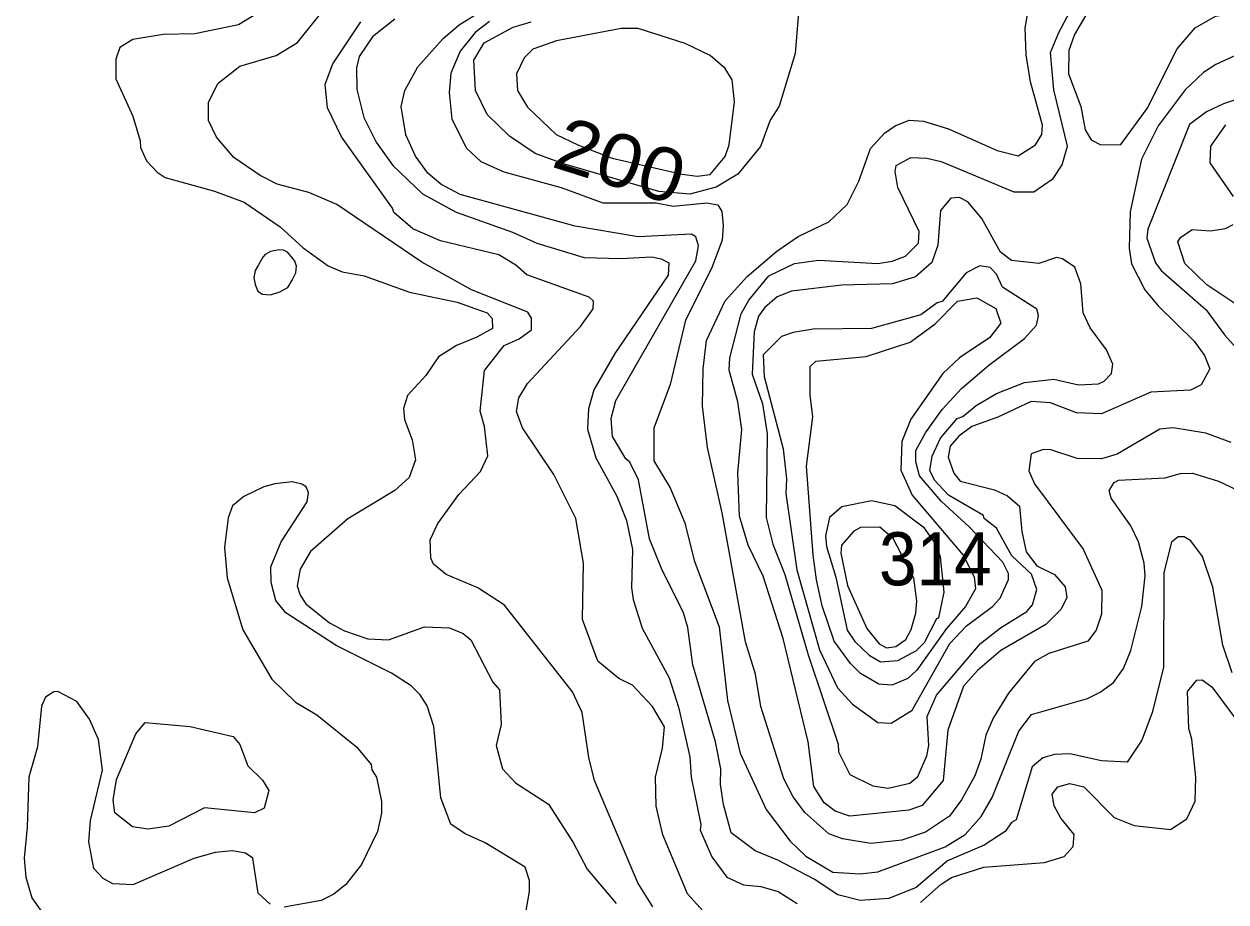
# Model space of a CAD drawing. Extents: x 673.6 to 698.9, y 7012 to 7040.1.
# Drawn here: x 692.638 to 694.448, y 7031.328 to 7032.651 of the extents above; entities that cross this region are included whole.
import ezdxf
from ezdxf.enums import TextEntityAlignment as Align

# ---------------------------------------------------------------- set-up
doc = ezdxf.new("R2010")
doc.units = 0
doc.header["$LTSCALE"] = 0.032
doc.layers.add('1', color=7, linetype='Continuous', lineweight=25)
doc.layers.add('2', color=7, linetype='Continuous', lineweight=13)
doc.layers.add('21', color=7, linetype='Continuous')
doc.layers.add('61', color=7, linetype='Continuous')

msp = doc.modelspace()

# ---------------------------------------------------------------- linework, layer by layer
at = {"layer": '1'}
for points in [[(694.4926, 7032.6174), (694.4324, 7032.5896), (694.4138, 7032.5775), (694.386, 7032.5514), (694.3457, 7032.4973), (694.3203, 7032.4472), (694.3036, 7032.3676), (694.302, 7032.313), (694.3053, 7032.2895), (694.3253, 7032.2501), (694.3455, 7032.2259), (694.4, 7032.173), (694.4152, 7032.1514), (694.4234, 7032.1313), (694.4105, 7032.107), (694.3945, 7032.0993), (694.3347, 7032.096), (694.2601, 7032.0632), (694.2224, 7032.0648), (694.1833, 7032.0802), (694.1546, 7032.0819), (694.1044, 7032.0583), (694.0649, 7032.0444), (694.0454, 7032.0299), (694.0325, 7032.0145), (694.0294, 7031.9982), (694.038, 7031.9743), (694.0477, 7031.9622), (694.099, 7031.9488), (694.1188, 7031.9398), (694.1366, 7031.9243), (694.1401, 7031.8864), (694.147, 7031.8557), (694.1631, 7031.8343), (694.1893, 7031.8216), (694.2057, 7031.8026), (694.2081, 7031.7867), (694.1995, 7031.7693), (694.1762, 7031.7459), (694.1086, 7031.707), (694.0734, 7031.6767), (694.0525, 7031.6532), (694.0291, 7031.5869), (694.0219, 7031.5112), (693.9902, 7031.4735), (693.9704, 7031.4665), (693.8814, 7031.4575), (693.8595, 7031.4647), (693.8428, 7031.4772), (693.827, 7031.5023), (693.8188, 7031.5692), (693.7809, 7031.725), (693.7508, 7031.8188), (693.7283, 7031.8654), (693.7154, 7031.9091), (693.7129, 7031.9744), (693.7185, 7032.0397), (693.7129, 7032.0816), (693.6997, 7032.1292), (693.7006, 7032.1477), (693.7179, 7032.2139), (693.7291, 7032.2345), (693.7594, 7032.2715), (693.7978, 7032.2898), (693.834, 7032.2948), (693.9236, 7032.29), (693.9449, 7032.2934), (693.9654, 7032.3009), (693.9845, 7032.3203), (693.9856, 7032.338), (693.9534, 7032.4045), (693.9495, 7032.4283), (693.9509, 7032.4373), (693.973, 7032.4496), (693.9971, 7032.4485), (694.0189, 7032.4434), (694.1283, 7032.3977), (694.1586, 7032.3981), (694.1875, 7032.4179), (694.2009, 7032.4387), (694.209, 7032.4666), (694.1887, 7032.5517), (694.1837, 7032.6079), (694.1962, 7032.6379), (694.2298, 7032.7016)], [(693.6748, 7031.2989), (693.6371, 7031.3403), (693.5996, 7031.4292), (693.5895, 7031.4726), (693.5887, 7031.5162), (693.5995, 7031.5597), (693.6024, 7031.5921), (693.5844, 7031.6226), (693.5542, 7031.6546), (693.5333, 7031.6648), (693.5018, 7031.6909), (693.4787, 7031.7534), (693.4802, 7031.8387), (693.4688, 7031.9058), (693.4356, 7031.9723), (693.3883, 7032.0426), (693.3793, 7032.0672), (693.3828, 7032.0874), (693.3959, 7032.1091), (693.4756, 7032.1949), (693.4947, 7032.2214), (693.4955, 7032.2333), (693.4889, 7032.2391), (693.3951, 7032.2726), (693.3783, 7032.2874), (693.3529, 7032.303), (693.265, 7032.3242), (693.2235, 7032.3419), (693.1948, 7032.3666), (693.1929, 7032.3735), (693.116, 7032.4806), (693.0948, 7032.5245), (693.0916, 7032.5602), (693.1027, 7032.5907), (693.1452, 7032.654)]]:
    msp.add_lwpolyline(points, dxfattribs=at)
for points in [[(693.4392, 7032.4842), (693.4726, 7032.4684), (693.5236, 7032.4488), (693.6291, 7032.4246), (693.6516, 7032.4215), (693.6713, 7032.4238), (693.6934, 7032.4509), (693.6995, 7032.4687), (693.7079, 7032.5335), (693.7044, 7032.5664), (693.6936, 7032.5836), (693.6709, 7032.603), (693.6336, 7032.6212), (693.5626, 7032.6438), (693.537, 7032.644), (693.4397, 7032.6251), (693.4042, 7032.6129), (693.391, 7032.5999), (693.3794, 7032.5754), (693.3809, 7032.5504), (693.396, 7032.5254)], [(693.8686, 7031.8655), (693.8677, 7031.8536), (693.8779, 7031.8046), (693.907, 7031.7399), (693.9255, 7031.7169), (693.9364, 7031.7107), (693.9508, 7031.713), (693.9659, 7031.7236), (693.9738, 7031.7386), (693.9807, 7031.7631), (693.9823, 7031.7816), (693.9775, 7031.8161), (693.9466, 7031.8757), (693.9267, 7031.8927), (693.8975, 7031.8923), (693.8873, 7031.8866)]]:
    msp.add_lwpolyline(points, close=True, dxfattribs=at)
at = {"layer": '2'}
for points in [[(694.4514, 7032.9617), (694.3332, 7032.8355), (694.3121, 7032.8063), (694.2745, 7032.7286), (694.2194, 7032.6349), (694.2112, 7032.6108), (694.2108, 7032.5754), (694.2293, 7032.5262), (694.2355, 7032.4913), (694.2447, 7032.4763), (694.2595, 7032.4689), (694.2894, 7032.469), (694.3291, 7032.5233), (694.374, 7032.6135), (694.4013, 7032.6448), (694.432, 7032.6626), (694.4815, 7032.6707)], [(692.9159, 7032.5053), (692.9159, 7032.5328), (692.9305, 7032.5618), (692.9629, 7032.5874), (693.0178, 7032.6032), (693.0499, 7032.623), (693.1091, 7032.697)], [(693.8049, 7032.6802), (693.7991, 7032.6064), (693.7749, 7032.5268), (693.7612, 7032.5057), (693.747, 7032.466), (693.7128, 7032.4247), (693.6803, 7032.4051), (693.6405, 7032.3943), (693.5939, 7032.3984), (693.45, 7032.4402), (693.4074, 7032.4558), (693.3688, 7032.4819), (693.3355, 7032.5145), (693.3179, 7032.5507), (693.3152, 7032.5964), (693.331, 7032.6221), (693.3746, 7032.6459), (693.4013, 7032.6541)], [(693.0045, 7032.6762), (692.9608, 7032.6494), (692.895, 7032.6359), (692.8476, 7032.635), (692.802, 7032.6275), (692.7822, 7032.6155), (692.776, 7032.5977), (692.7761, 7032.5683), (692.8017, 7032.512), (692.813, 7032.4748), (692.8132, 7032.4646), (692.8225, 7032.4446), (692.8383, 7032.4273), (692.8507, 7032.4195), (692.9246, 7032.399), (692.9696, 7032.3821), (693.0235, 7032.345), (693.0581, 7032.3135)], [(694.457, 7031.6734), (694.4427, 7031.7148), (694.4278, 7031.8023), (694.4121, 7031.8486), (694.395, 7031.8722), (694.3846, 7031.8782), (694.3755, 7031.8782), (694.3659, 7031.8701), (694.3539, 7031.8244), (694.3538, 7031.6814), (694.3367, 7031.6133), (694.3212, 7031.5716), (694.299, 7031.5389), (694.2603, 7031.5405), (694.2128, 7031.5511), (694.1894, 7031.5503), (694.1721, 7031.5452), (694.156, 7031.5315), (694.1319, 7031.452), (694.125, 7031.4479), (694.1152, 7031.4342), (694.0837, 7031.4137), (694.0284, 7031.3901), (693.9812, 7031.3497), (693.94, 7031.3334), (693.8969, 7031.3302), (693.8632, 7031.3389), (693.8275, 7031.3623), (693.7728, 7031.3909), (693.7388, 7031.405), (693.7029, 7031.4323), (693.6912, 7031.4751), (693.6866, 7031.5052), (693.6872, 7031.5288), (693.6791, 7031.5692), (693.6452, 7031.6851), (693.6372, 7031.7418), (693.631, 7031.7636), (693.598, 7031.8302), (693.5798, 7031.875), (693.5631, 7031.9639), (693.55, 7031.9906), (693.5439, 7031.9956), (693.5239, 7032.0295), (693.5222, 7032.0565), (693.529, 7032.0836), (693.6494, 7032.2937), (693.6536, 7032.3167), (693.6496, 7032.33), (693.643, 7032.3341), (693.5624, 7032.3303), (693.4676, 7032.3459), (693.2945, 7032.394), (693.2653, 7032.4094), (693.2461, 7032.4261), (693.2274, 7032.4515), (693.213, 7032.4838), (693.2059, 7032.5263), (693.2115, 7032.5504), (693.231, 7032.586), (693.2693, 7032.6287), (693.2932, 7032.6493), (693.3381, 7032.6777)], [(694.4554, 7032.0204), (694.4175, 7032.0344), (694.3683, 7032.0425), (694.3481, 7032.0401), (694.2838, 7032.0027), (694.2605, 7031.9958), (694.2235, 7031.9963), (694.184, 7032.009), (694.1729, 7032.0096), (694.1544, 7032.0031), (694.1509, 7031.9777), (694.1594, 7031.958), (694.2326, 7031.8595), (694.2609, 7031.7977), (694.2603, 7031.7618), (694.2522, 7031.7375), (694.2397, 7031.7209), (694.1809, 7031.7022), (694.1592, 7031.6903), (694.1202, 7031.6428), (694.0972, 7031.605), (694.0861, 7031.5794), (694.0786, 7031.5433), (694.0694, 7031.5183), (694.0495, 7031.4818), (694.0313, 7031.4572), (693.9952, 7031.4335), (693.9597, 7031.4214), (693.9128, 7031.4163), (693.8703, 7031.4234), (693.8499, 7031.4308), (693.8137, 7031.4627), (693.796, 7031.4867), (693.7819, 7031.5134), (693.7471, 7031.6226), (693.7391, 7031.6711), (693.7244, 7031.7201), (693.6889, 7031.9143), (693.6669, 7032.0127), (693.6595, 7032.0751), (693.6606, 7032.1311), (693.6654, 7032.174), (693.6936, 7032.2339), (693.7268, 7032.2701), (693.7714, 7032.3084), (693.8038, 7032.3307), (693.8498, 7032.3528), (693.8775, 7032.379), (693.8951, 7032.4137), (693.9124, 7032.463), (693.9336, 7032.4861), (693.9498, 7032.4971), (693.9708, 7032.5059), (693.9922, 7032.5044), (694.0297, 7032.493), (694.1033, 7032.4603), (694.1349, 7032.452), (694.1609, 7032.4686), (694.1704, 7032.4844), (694.1713, 7032.4983), (694.1534, 7032.5636), (694.1466, 7032.6042), (694.1451, 7032.6448), (694.1486, 7032.6645)], [(693.1963, 7032.6578), (693.1628, 7032.6314), (693.1427, 7032.6016), (693.1385, 7032.5849), (693.1389, 7032.5519), (693.1497, 7032.51), (693.1684, 7032.4725), (693.1932, 7032.4374), (693.2377, 7032.3947), (693.2887, 7032.3671), (693.3736, 7032.337), (693.4099, 7032.3207), (693.4815, 7032.2989), (693.5365, 7032.2973), (693.5834, 7032.2997), (693.5972, 7032.2971), (693.6087, 7032.2908), (693.6076, 7032.2721), (693.5275, 7032.1545), (693.4958, 7032.0998), (693.4878, 7032.0712), (693.4862, 7032.0402), (693.4988, 7031.9972), (693.5303, 7031.9393), (693.5451, 7031.9028), (693.5542, 7031.8592), (693.5526, 7031.8015), (693.5549, 7031.7836), (693.5689, 7031.7406), (693.6094, 7031.6659), (693.6236, 7031.6218), (693.6404, 7031.5465), (693.6422, 7031.5163), (693.6568, 7031.445), (693.6562, 7031.4365), (693.6736, 7031.3963), (693.6959, 7031.3653), (693.7214, 7031.3539), (693.7473, 7031.3514), (693.7736, 7031.344), (693.8019, 7031.3258)], [(693.3387, 7032.6543), (693.3173, 7032.6381), (693.2944, 7032.61)], [(693.2944, 7032.61), (693.2806, 7032.5764), (693.2782, 7032.5476), (693.282, 7032.5072), (693.3042, 7032.4635), (693.326, 7032.4434)], [(694.507, 7032.5516), (694.4439, 7032.5305), (694.4183, 7032.5185), (694.3926, 7032.4993), (694.3299, 7032.3414), (694.3285, 7032.3283), (694.3415, 7032.2908), (694.3503, 7032.2795), (694.4177, 7032.2203), (694.4452, 7032.1824), (694.472, 7032.1529)], [(693.0669, 7032.3967), (693.0189, 7032.4092), (692.9935, 7032.4225), (692.9541, 7032.4495), (692.9276, 7032.4802), (692.9159, 7032.5053)], [(694.4589, 7032.391), (694.4238, 7032.4414), (694.4247, 7032.4668), (694.4477, 7032.4989)], [(693.326, 7032.4434), (693.3603, 7032.4279), (693.4467, 7032.4046), (693.5094, 7032.3811), (693.5895, 7032.3811), (693.6155, 7032.3763), (693.6661, 7032.3811), (693.6826, 7032.3781), (693.6884, 7032.3684), (693.6905, 7032.347), (693.6889, 7032.3252), (693.6733, 7032.2822), (693.6337, 7032.2045), (693.6107, 7032.1076), (693.5861, 7032.0418), (693.5863, 7031.9927), (693.6109, 7031.9521), (693.6327, 7031.899), (693.6471, 7031.8424), (693.6847, 7031.7426), (693.6973, 7031.6314), (693.7163, 7031.5525), (693.7554, 7031.4675), (693.7917, 7031.4196), (693.815, 7031.3973), (693.8555, 7031.373), (693.8967, 7031.3707), (693.9236, 7031.3734), (694.0248, 7031.4113), (694.0549, 7031.4298), (694.0791, 7031.4569), (694.0957, 7031.4855), (694.1359, 7031.5853), (694.1551, 7031.6104), (694.2394, 7031.6344), (694.2585, 7031.644), (694.2781, 7031.6589), (694.2933, 7031.68), (694.3046, 7031.7068), (694.321, 7031.7734), (694.3259, 7031.8196), (694.3243, 7031.8384), (694.3159, 7031.8704), (694.3042, 7031.8948), (694.2747, 7031.9365), (694.2718, 7031.9477), (694.2791, 7031.9602), (694.286, 7031.9636), (694.3559, 7031.967), (694.3785, 7031.9735), (694.3973, 7031.9743), (694.4363, 7031.9619), (694.4925, 7031.9355)], [(693.5849, 7031.3209), (693.5619, 7031.3569), (693.497, 7031.511), (693.4885, 7031.5459), (693.4782, 7031.6137), (693.464, 7031.6445), (693.3613, 7031.7752), (693.3213, 7031.8011), (693.2734, 7031.8214), (693.2546, 7031.837), (693.2503, 7031.8462), (693.2494, 7031.8734), (693.261, 7031.8982), (693.2927, 7031.942), (693.3254, 7031.9765), (693.3363, 7032.0001), (693.3314, 7032.0446), (693.325, 7032.0673), (693.3312, 7032.1288), (693.3609, 7032.1663), (693.3836, 7032.1766), (693.4022, 7032.1902), (693.4021, 7032.2076), (693.3964, 7032.2166), (693.3117, 7032.2504), (693.2369, 7032.2917), (693.1092, 7032.3788), (693.0669, 7032.3967)], [(694.5275, 7032.1857), (694.4188, 7032.2578), (694.3859, 7032.2899), (694.3753, 7032.3223), (694.3794, 7032.3293), (694.3969, 7032.341), (694.4239, 7032.3393), (694.447, 7032.3425), (694.4586, 7032.3489)], [(693.0581, 7032.3135), (693.096, 7032.2865), (693.1169, 7032.2774), (693.1501, 7032.2712), (693.2182, 7032.2467), (693.2901, 7032.2316)], [(693.2901, 7032.2316), (693.3184, 7032.2217), (693.3353, 7032.2154), (693.3426, 7032.207), (693.3434, 7032.192), (693.3196, 7032.1787), (693.2892, 7032.1662), (693.262, 7032.1494), (693.2431, 7032.1211), (693.2156, 7032.0913), (693.2092, 7032.0717), (693.2106, 7032.0551), (693.2222, 7032.0242), (693.2272, 7031.9939), (693.2181, 7031.9673), (693.1965, 7031.9477), (693.1255, 7031.9051), (693.0695, 7031.8559), (693.0539, 7031.8292), (693.049, 7031.8041), (693.0539, 7031.7904), (693.0624, 7031.7771), (693.0978, 7031.7485), (693.1206, 7031.7364), (693.1554, 7031.7246), (693.1868, 7031.7231), (693.2411, 7031.7426), (693.2786, 7031.741), (693.2992, 7031.7323), (693.3107, 7031.7229), (693.3439, 7031.659), (693.3537, 7031.6475), (693.3562, 7031.5955), (693.3487, 7031.5638), (693.3585, 7031.5288), (693.3781, 7031.5075), (693.4276, 7031.4755), (693.4647, 7031.4179), (693.4858, 7031.3776), (693.5295, 7031.326)], [(693.3916, 7031.3005), (693.3989, 7031.3437), (693.3989, 7031.3605), (693.3926, 7031.3805), (693.3323, 7031.4171), (693.302, 7031.4308), (693.2804, 7031.4454), (693.2656, 7031.4851), (693.2551, 7031.5922), (693.2452, 7031.6234), (693.2345, 7031.6399), (693.2209, 7031.6536), (693.1915, 7031.6729), (693.108, 7031.7147), (693.032, 7031.7636), (693.0169, 7031.7821), (693.0103, 7031.8092), (693.0095, 7031.833), (693.0252, 7031.8704), (693.0642, 7031.9309), (693.0663, 7031.9448), (693.0626, 7031.9537), (693.0565, 7031.9577), (693.0415, 7031.9609), (693.0157, 7031.958), (692.9992, 7031.9537), (692.9691, 7031.9387), (692.9518, 7031.9246), (692.9452, 7031.907), (692.9396, 7031.8622), (692.9436, 7031.8165), (692.9676, 7031.7382), (693.0113, 7031.6636), (693.0465, 7031.6291), (693.0787, 7031.6101), (693.1386, 7031.5616), (693.1605, 7031.5354), (693.1616, 7031.5274), (693.1686, 7031.5161), (693.1762, 7031.4796), (693.1762, 7031.4621), (693.17, 7031.4342), (693.1462, 7031.3844), (693.1223, 7031.3542), (693.1044, 7031.3398), (693.0855, 7031.3301), (693.0295, 7031.3203)], [(694.3917, 7031.5893), (694.3899, 7031.6453), (694.4036, 7031.6622), (694.4118, 7031.6628), (694.4265, 7031.6524), (694.5064, 7031.5448)], [(693.0087, 7031.325), (692.9904, 7031.3416), (692.9827, 7031.3943), (692.9714, 7031.4014), (692.9519, 7031.4049), (692.926, 7031.4025), (692.8935, 7031.3936), (692.802, 7031.3539), (692.7719, 7031.3554), (692.7571, 7031.3634), (692.7432, 7031.3786), (692.7358, 7031.4188), (692.7382, 7031.4509), (692.7563, 7031.5265), (692.7501, 7031.5727), (692.7368, 7031.6034), (692.7175, 7031.63), (692.6891, 7031.6454), (692.6827, 7031.6448), (692.6701, 7031.6365), (692.6642, 7031.6231), (692.6584, 7031.5618), (692.6453, 7031.5163), (692.6429, 7031.441), (692.638, 7031.3942)], [(694.3639, 7031.4373), (694.3885, 7031.4535), (694.4013, 7031.4799), (694.4022, 7031.5159), (694.3964, 7031.5732), (694.3917, 7031.5893)], [(693.9875, 7031.3271), (694.0187, 7031.3551), (694.0344, 7031.3651), (694.0831, 7031.3807), (694.1746, 7031.3877), (694.2039, 7031.3964), (694.2174, 7031.4119), (694.2189, 7031.4295), (694.1991, 7031.4544), (694.1892, 7031.4727), (694.1862, 7031.4904), (694.1947, 7031.5015), (694.2125, 7031.5067), (694.2338, 7031.5018), (694.2795, 7031.4552), (694.3095, 7031.4434), (694.3639, 7031.4373)], [(692.638, 7031.3942), (692.6405, 7031.3655), (692.6495, 7031.3343), (692.6686, 7031.3073), (692.6885, 7031.2912), (692.739, 7031.2666)]]:
    msp.add_lwpolyline(points, dxfattribs=at)
for points in [[(693.7833, 7031.8214), (693.8185, 7031.7006), (693.864, 7031.5659), (693.8643, 7031.5541), (693.8812, 7031.5202), (693.9159, 7031.5029), (693.9393, 7031.4994), (693.9716, 7031.5069), (693.9835, 7031.5171), (693.9975, 7031.5484), (694.0005, 7031.5638), (693.998, 7031.6074), (694.0118, 7031.6396), (694.0783, 7031.7177), (694.1083, 7031.7413), (694.1478, 7031.7659), (694.1562, 7031.7756), (694.163, 7031.799), (694.1548, 7031.8219), (694.1255, 7031.8494), (694.1023, 7031.8913), (694.0838, 7031.906), (694.0824, 7031.9101), (694.0301, 7031.9408), (694.0089, 7031.9633), (694.0019, 7031.9782), (694.0052, 7031.9995), (694.018, 7032.0267), (694.0429, 7032.0562), (694.0516, 7032.0593), (694.0716, 7032.076), (694.1024, 7032.0943), (694.1444, 7032.1105), (694.1886, 7032.1156), (694.2258, 7032.107), (694.2555, 7032.1084), (694.2642, 7032.1127), (694.2752, 7032.1243), (694.2772, 7032.1382), (694.2679, 7032.1599), (694.2433, 7032.193), (694.2325, 7032.2155), (694.229, 7032.2592), (694.2201, 7032.2846), (694.2017, 7032.2969), (694.1926, 7032.2987), (694.1661, 7032.29), (694.1245, 7032.2946), (694.1082, 7032.3072), (694.0803, 7032.3578), (694.0589, 7032.3827), (694.0464, 7032.3892), (694.0336, 7032.3885), (694.0176, 7032.3697), (694.0137, 7032.3174), (694.005, 7032.2913), (693.9801, 7032.27), (693.9455, 7032.2595), (693.8693, 7032.2571), (693.7937, 7032.2481), (693.772, 7032.2397), (693.7534, 7032.2236), (693.7437, 7032.2108), (693.7371, 7032.1871), (693.7343, 7032.1232), (693.7498, 7032.0787), (693.7571, 7032.0335), (693.7556, 7031.9073), (693.7653, 7031.8671)], [(692.9975, 7032.2996), (692.9911, 7032.288), (692.9859, 7032.2794), (692.9842, 7032.2681), (692.9859, 7032.2584), (692.99, 7032.2482), (692.9972, 7032.2435), (693.0091, 7032.2427), (693.0232, 7032.2471), (693.035, 7032.2535), (693.0417, 7032.2648), (693.0472, 7032.2758), (693.0483, 7032.2861), (693.0458, 7032.2935), (693.043, 7032.2971), (693.0347, 7032.307), (693.0287, 7032.3101), (693.022, 7032.3103), (693.0093, 7032.3081), (693.0008, 7032.3037)], [(693.8013, 7031.8283), (693.8356, 7031.7079), (693.863, 7031.6508), (693.8852, 7031.6262), (693.9236, 7031.5984), (693.9437, 7031.5973), (693.9751, 7031.6171), (694.0319, 7031.7174), (694.057, 7031.744), (694.096, 7031.7733), (694.1079, 7031.786), (694.1204, 7031.8141), (694.1204, 7031.8231), (694.1115, 7031.8401), (694.0612, 7031.893), (694.0188, 7031.9319), (693.986, 7031.9702), (693.9808, 7031.9909), (693.9809, 7032.008), (693.9952, 7032.035), (694.0202, 7032.0698), (694.0495, 7032.1015), (694.0906, 7032.1367), (694.1445, 7032.1767), (694.1625, 7032.197), (694.1655, 7032.2117), (694.1628, 7032.221), (694.1113, 7032.2541), (694.1023, 7032.2736), (694.0925, 7032.284), (694.0773, 7032.2865), (694.0564, 7032.2758), (694.0203, 7032.2327), (694.0126, 7032.2305), (693.988, 7032.2128), (693.914, 7032.1922), (693.8262, 7032.1912), (693.7958, 7032.1862), (693.7786, 7032.1798), (693.751, 7032.1523), (693.7523, 7032.1195), (693.7809, 7032.0105), (693.7859, 7031.9657), (693.7852, 7031.9436)], [(693.975, 7031.9409), (694.0519, 7031.8504), (694.0683, 7031.8181), (694.0703, 7031.7997), (694.0557, 7031.7733), (694.0267, 7031.7401), (693.982, 7031.6774), (693.9689, 7031.6647), (693.9445, 7031.6548), (693.9248, 7031.6564), (693.8975, 7031.6724), (693.8824, 7031.6871), (693.858, 7031.7211), (693.8396, 7031.774), (693.831, 7031.8133), (693.8259, 7031.8506), (693.8163, 7031.9848), (693.8254, 7032.0591), (693.8214, 7032.0915), (693.8215, 7032.1346), (693.8299, 7032.1426), (693.9059, 7032.1496), (693.9722, 7032.1714), (694.0097, 7032.199), (694.0432, 7032.2331), (694.0728, 7032.2381), (694.101, 7032.2219), (694.1086, 7032.2001), (694.0922, 7032.1786), (694.0467, 7032.1477), (694.0215, 7032.1244), (693.9732, 7032.0554), (693.9594, 7032.0216), (693.9579, 7031.9785)], [(693.8464, 7031.8634), (693.8602, 7031.8176), (693.8772, 7031.7376), (693.8889, 7031.7204), (693.9103, 7031.6997), (693.9276, 7031.6899), (693.9535, 7031.6919), (693.9818, 7031.7068), (693.9938, 7031.7188), (694.0123, 7031.7553), (694.0152, 7031.7562), (694.0234, 7031.7947), (694.0177, 7031.8478), (694.0104, 7031.868), (693.9938, 7031.8913), (693.9491, 7031.9251), (693.9141, 7031.9323), (693.8692, 7031.9235), (693.8509, 7031.9074), (693.8445, 7031.8797)], [(692.8061, 7031.5814), (692.8202, 7031.5985), (692.8882, 7031.5922), (692.9531, 7031.5775), (692.9627, 7031.5655), (692.975, 7031.5332), (692.997, 7031.5116), (693.0067, 7031.4962), (692.9995, 7031.4695), (692.985, 7031.4625), (692.9099, 7031.4698), (692.8559, 7031.4425), (692.8249, 7031.4378), (692.8012, 7031.4415), (692.7746, 7031.4622), (692.772, 7031.4814), (692.7771, 7031.5124)]]:
    msp.add_lwpolyline(points, close=True, dxfattribs=at)

# ---------------------------------------------------------------- texts
at = {"layer": '21', "width": 0.95}
msp.add_text('314', height=0.08, dxfattribs=at).set_placement((693.9253, 7031.8051))
at = {"layer": '61', "width": 1.1}
msp.add_text('200', height=0.08, rotation=342.518, dxfattribs=at).set_placement((693.5236, 7032.4068), align=Align.CENTER)

doc.saveas('drawing.dxf')
